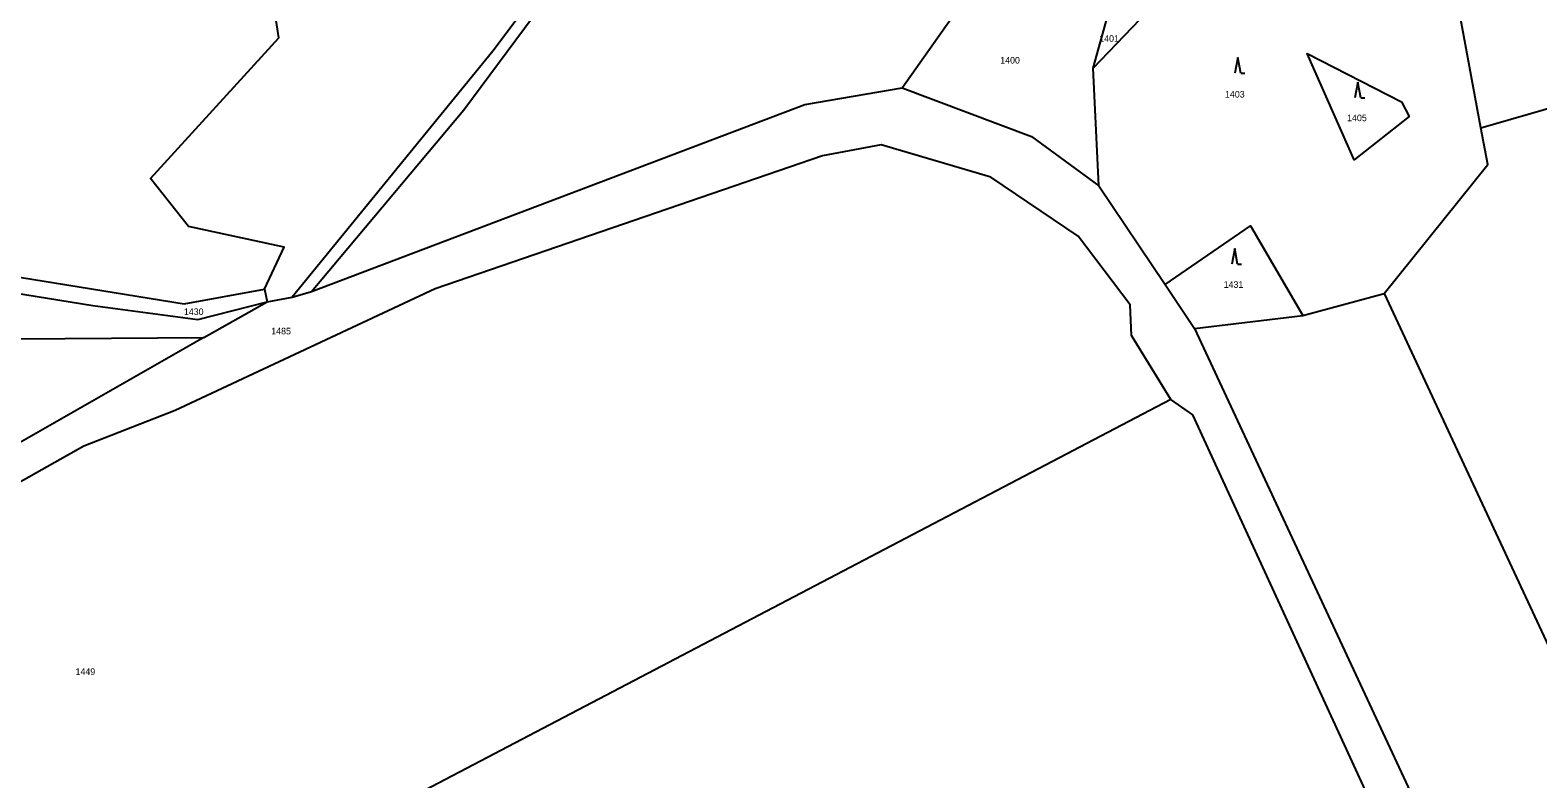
# Model space of a CAD drawing. Extents: x -520431 to -517205, y -1075927 to -1074013.
# Drawn here: x -519035.6 to -518648.1, y -1075690.7 to -1075498.3 of the extents above; entities that cross this region are included whole.
import ezdxf

# ---------------------------------------------------------------- set-up
doc = ezdxf.new("R2010")
doc.units = 0
for name, color, linetype in [('Hranice parcel', 7, 'Continuous'), ('Parcelní čísla', 7, 'Continuous'), ('Značky kultur', 7, 'Continuous')]:
    doc.layers.add(name, color=color, linetype=linetype)

msp = doc.modelspace()

# ---------------------------------------------------------------- linework, layer by layer
at = {"layer": 'Hranice parcel'}
for p, q in [((-518662.74, -1075523.4), (-518674.9, -1075457.5)), ((-518762.43, -1075508.09), (-518758.63, -1075494.56)), ((-518760.96, -1075538.34), (-518762.43, -1075508.09)), ((-518760.96, -1075538.34), (-518743.94, -1075563.67)), ((-518743.94, -1075563.67), (-518736.36, -1075574.94)), ((-518975.35, -1075564.84), (-518974.71, -1075568.15)), ((-518974.71, -1075568.15), (-518968.28, -1075566.89)), ((-518968.28, -1075566.89), (-518963.29, -1075565.42)), ((-518708.55, -1075571.67), (-518687.64, -1075565.98)), ((-518991, -1075577.25), (-518974.71, -1075568.15)), ((-518736.36, -1075574.94), (-518708.55, -1075571.67)), ((-518991, -1075577.25), (-519132.6, -1075658.28))]:
    msp.add_line(p, q, dxfattribs=at)
for points in [[(-518963.29, -1075565.42), (-518924.15, -1075518.75), (-518846.43, -1075414.05), (-518799.03, -1075357.23), (-518764.22, -1075308.94), (-518745.23, -1075288.91), (-518740.92, -1075280.49), (-518741.35, -1075274.68)], [(-518662.74, -1075523.4), (-518476.17, -1075469.4), (-518289.59, -1075415.4), (-518103, -1075361.39)], [(-518858.75, -1075426.5), (-518916.69, -1075503.67), (-518968.28, -1075566.89)], [(-518975.35, -1075564.84), (-518970.34, -1075554.05), (-518994.9, -1075548.73), (-519004.67, -1075536.38), (-518971.69, -1075500.28), (-518972.9, -1075492.46), (-519031.67, -1075446.26), (-519035.52, -1075441.06)], [(-518811.49, -1075513.11), (-518793.34, -1075487.34), (-518794.18, -1075470.64)], [(-518762.43, -1075508.09), (-518746.3, -1075491.27), (-518758.63, -1075494.56)], [(-518683.19, -1075516.74), (-518681.21, -1075520.49), (-518695.31, -1075531.66), (-518707.41, -1075504.28), (-518683.19, -1075516.74)], [(-519305.37, -1075664.48), (-519259.66, -1075632.02), (-519246.36, -1075582.85), (-519214.6, -1075543.79), (-519174.71, -1075520.98), (-519146.5, -1075512.51), (-519097.84, -1075547.1), (-519059.04, -1075558.45), (-518995.99, -1075568.62), (-518975.35, -1075564.84)], [(-518963.29, -1075565.42), (-518836.5, -1075517.41), (-518811.49, -1075513.11)], [(-518811.49, -1075513.11), (-518778.27, -1075525.66), (-518760.96, -1075538.34)], [(-519300.67, -1075673.24), (-519258.64, -1075638.93), (-519243.88, -1075585.97), (-519212.91, -1075546.7), (-519174.73, -1075525.8), (-519149.16, -1075517.16), (-519100.18, -1075550.3), (-519057.69, -1075562.91), (-519019.51, -1075569.04), (-518992.5, -1075572.64), (-518974.71, -1075568.15)], [(-518687.64, -1075565.98), (-518661.01, -1075532.78), (-518662.74, -1075523.4)], [(-518742.45, -1075593.22), (-518752.54, -1075576.75), (-518752.93, -1075568.85), (-518766.27, -1075551.28), (-518788.73, -1075536.04), (-518816.91, -1075527.73), (-518831.99, -1075530.55), (-518931.56, -1075564.77), (-518998.31, -1075596.04), (-519021.83, -1075605.23), (-519136.5, -1075669.78), (-519154.46, -1075676.38), (-519170.07, -1075680.2), (-519180.93, -1075684.44), (-519200.9, -1075685.44)], [(-518743.94, -1075563.67), (-518722, -1075548.57), (-518708.55, -1075571.67)], [(-518687.64, -1075565.98), (-518606.7, -1075739.56), (-518539.62, -1075883.42)], [(-518736.36, -1075574.94), (-518652.28, -1075755.39), (-518591.95, -1075890.51), (-518572.1, -1075898.04)], [(-519132.6, -1075658.28), (-519128.36, -1075619.92), (-519119.91, -1075596.59), (-519110.87, -1075585.08), (-519097.85, -1075578.03), (-518991, -1075577.25)], [(-518742.45, -1075593.22), (-518896.61, -1075673.98), (-519050.76, -1075754.73), (-519204.92, -1075835.49)], [(-518643.32, -1075800.78), (-518690.04, -1075698.95), (-518736.77, -1075597.12), (-518742.45, -1075593.22)]]:
    msp.add_lwpolyline(points, dxfattribs=at)
at = {"layer": 'Značky kultur'}
for p, q in [((-518725.21, -1075505.3), (-518725.96, -1075509.3)), ((-518724.46, -1075509.3), (-518725.21, -1075505.3)), ((-518724.46, -1075509.3), (-518723.46, -1075509.3)), ((-518694.37, -1075511.64), (-518695.12, -1075515.64)), ((-518693.62, -1075515.64), (-518694.37, -1075511.64)), ((-518693.62, -1075515.64), (-518692.62, -1075515.64)), ((-518726.02, -1075554.44), (-518726.77, -1075558.44)), ((-518725.27, -1075558.44), (-518726.02, -1075554.44)), ((-518725.27, -1075558.44), (-518724.27, -1075558.44))]:
    msp.add_line(p, q, dxfattribs=at)

# ---------------------------------------------------------------- texts
at = {"layer": 'Parcelní čísla'}
for s, p in [('1401', (-518760.84, -1075501.28)), ('1400', (-518786.29, -1075506.87)), ('1403', (-518728.52, -1075515.61)), ('1405', (-518697.14, -1075521.68)), ('1431', (-518728.86, -1075564.53)), ('1430', (-518996.1, -1075571.52)), ('1485', (-518973.65, -1075576.49)), ('1449', (-519023.95, -1075664.02))]:
    msp.add_text(s, height=1.7, dxfattribs=at).set_placement(p)

doc.saveas('drawing.dxf')
